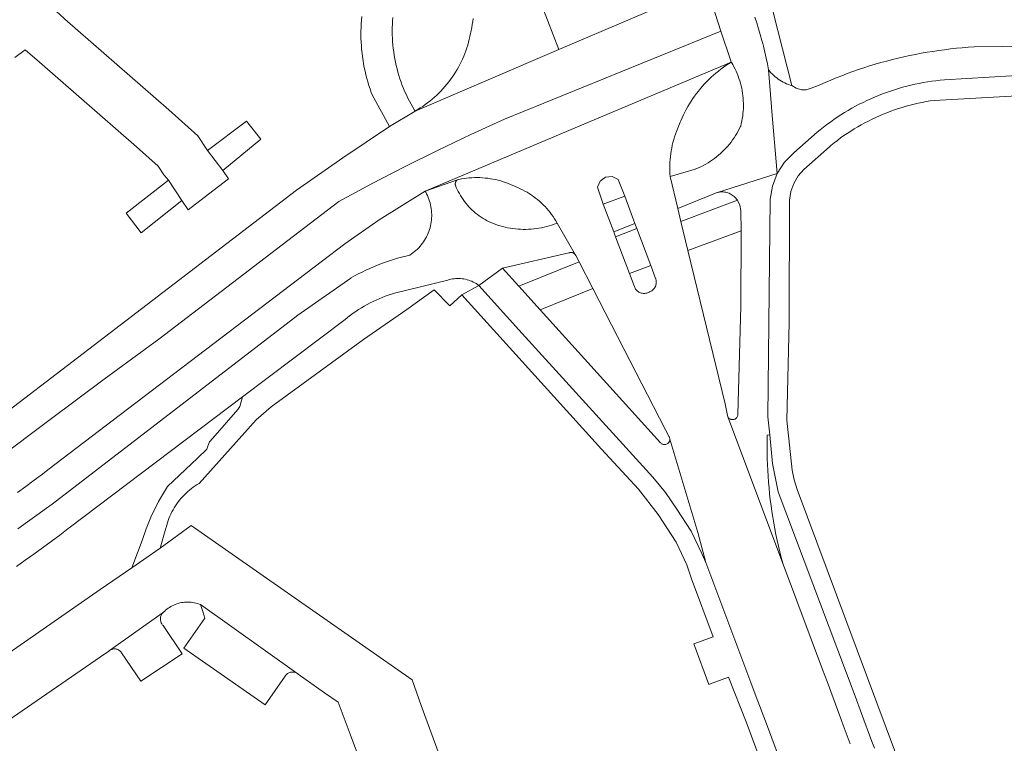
# Model space of a CAD drawing. Extents: x 146402 to 164798, y 455483 to 464134.
# Tile 443 of 575: x 158789 to 158889, y 460352 to 460426. Entities that reach past the tile are written whole.
import ezdxf

# ---------------------------------------------------------------- set-up
doc = ezdxf.new("R2010")
doc.units = 0
doc.header["$LTSCALE"] = 0.2
for name, color, linetype, lineweight in [('B-XX-VH-VERHARDING_ASFALT-GV', 252, 'CONTINUOUS', 18), ('B-XX-VH-VERHARDING_BETONSTRAATSTEEN-GV', 252, 'CONTINUOUS', 18), ('B-XX-VH-VERHARDING_TEGEL-GV', 252, 'CONTINUOUS', 18)]:
    doc.layers.add(name, color=color, linetype=linetype, lineweight=lineweight)

msp = doc.modelspace()

# ---------------------------------------------------------------- linework, layer by layer
at = {"layer": 'B-XX-VH-VERHARDING_ASFALT-GV'}
for points in [[(158786.473, 460381.005), (158791.936, 460385.116), (158797.427, 460389.19), (158802.945, 460393.227), (158821.203, 460407.174), (158824.501, 460408.951), (158827.827, 460410.672), (158831.183, 460412.337), (158834.566, 460413.946), (158837.975, 460415.497), (158859.899, 460424.439), (158858.998, 460427.156), (158858.399, 460428.964), (158843.481, 460422.571), (158828.914, 460416.333), (158826.33, 460414.78), (158821.588, 460411.585), (158816.9, 460408.31), (158786.6, 460385.18)], [(158841.166, 460428.552), (158843.481, 460422.571), (158858.399, 460428.964)], [(158834.791, 460425.694), (158834.753, 460425.389), (158834.708, 460425.085), (158834.654, 460424.783), (158834.552, 460424.334), (158834.527, 460424.194), (158834.468, 460423.898), (158834.401, 460423.603), (158834.327, 460423.31), (158834.244, 460423.02), (158834.154, 460422.731), (158834.057, 460422.445), (158833.951, 460422.162), (158833.839, 460421.881), (158833.719, 460421.604), (158833.591, 460421.33), (158833.457, 460421.059), (158833.315, 460420.792), (158833.167, 460420.529), (158833.011, 460420.27), (158832.849, 460420.015), (158832.68, 460419.764), (158832.504, 460419.519), (158832.322, 460419.277), (158832.134, 460419.041), (158831.939, 460418.81), (158831.738, 460418.584), (158831.532, 460418.363), (158831.32, 460418.148), (158831.102, 460417.938), (158830.878, 460417.735), (158830.65, 460417.537), (158830.416, 460417.346), (158830.177, 460417.161), (158829.933, 460416.982), (158829.685, 460416.81), (158829.432, 460416.644), (158829.175, 460416.485), (158828.914, 460416.333), (158843.481, 460422.571), (158841.166, 460428.552)], [(158858.998, 460427.156), (158859.899, 460424.439), (158860.862, 460421.534), (158860.939, 460421.302), (158860.96, 460421.268), (158861.091, 460421.046), (158861.215, 460420.82), (158861.332, 460420.59), (158861.441, 460420.357), (158861.543, 460420.121), (158861.638, 460419.881), (158861.726, 460419.639), (158861.806, 460419.394), (158861.878, 460419.147), (158861.942, 460418.897), (158861.999, 460418.646), (158862.048, 460418.393), (158862.089, 460418.139), (158862.122, 460417.883), (158862.147, 460417.627), (158862.164, 460417.37), (158862.174, 460417.113), (158862.175, 460416.855), (158862.168, 460416.597), (158862.153, 460416.34), (158862.13, 460416.084), (158862.1, 460415.828), (158862.061, 460415.573), (158862.015, 460415.32), (158861.96, 460415.068), (158861.898, 460414.818), (158861.871, 460414.761), (158861.756, 460414.525), (158861.635, 460414.294), (158861.506, 460414.066), (158861.37, 460413.843), (158861.227, 460413.623), (158861.078, 460413.408), (158860.922, 460413.198), (158860.76, 460412.993), (158860.592, 460412.792), (158860.417, 460412.597), (158860.237, 460412.407), (158860.051, 460412.223), (158859.859, 460412.045), (158859.663, 460411.873), (158859.461, 460411.706), (158859.253, 460411.546), (158859.042, 460411.393), (158858.825, 460411.246), (158858.604, 460411.105), (158858.379, 460410.972), (158858.15, 460410.845), (158857.918, 460410.725), (158857.681, 460410.613), (158857.442, 460410.508), (158857.199, 460410.41), (158854.751, 460409.71), (158855.519, 460406.471), (158859.345, 460408.034), (158859.403, 460408.054), (158859.521, 460408.089), (158859.532, 460408.093), (158865.594, 460410.003), (158865.032, 460416.689), (158865.026, 460416.756), (158864.712, 460420.501), (158864.6, 460421.104), (158864.477, 460421.706), (158864.343, 460422.304), (158864.199, 460422.901), (158864.13, 460423.165), (158864.044, 460423.495), (158863.879, 460424.086), (158863.703, 460424.674), (158863.517, 460425.259), (158863.321, 460425.84)], [(158823.51, 460425.924), (158823.477, 460425.553), (158823.451, 460425.181), (158823.433, 460424.809), (158823.424, 460424.437), (158823.422, 460424.064), (158823.429, 460423.692), (158823.443, 460423.319), (158823.466, 460422.948), (158823.496, 460422.576), (158823.534, 460422.206), (158823.581, 460421.836), (158823.635, 460421.468), (158823.697, 460421.1), (158823.767, 460420.734), (158823.845, 460420.37), (158823.93, 460420.007), (158824.024, 460419.647), (158824.125, 460419.288), (158824.234, 460418.932), (158824.35, 460418.578), (158824.474, 460418.227), (158824.542, 460418.044), (158826.33, 460414.78), (158828.914, 460416.333), (158828.856, 460416.427), (158828.677, 460416.728), (158828.504, 460417.033), (158828.339, 460417.342), (158828.18, 460417.654), (158828.029, 460417.97), (158827.885, 460418.29), (158827.748, 460418.612), (158827.619, 460418.938), (158827.497, 460419.267), (158827.383, 460419.598), (158827.276, 460419.932), (158827.177, 460420.268), (158827.086, 460420.606), (158827.002, 460420.946), (158826.927, 460421.288), (158826.859, 460421.632), (158826.799, 460421.977), (158826.746, 460422.324), (158826.702, 460422.672), (158826.666, 460423.02), (158826.637, 460423.37), (158826.617, 460423.719), (158826.604, 460424.069), (158826.6, 460424.42), (158826.604, 460424.77), (158826.615, 460425.12), (158826.635, 460425.47), (158826.662, 460425.82)], [(158788.641, 460377.699), (158789.483, 460378.318), (158790.32, 460378.944), (158791.152, 460379.576), (158791.69, 460379.99), (158799.06, 460385.62), (158821.79, 460402.88), (158825.26, 460405.33), (158829.93, 460408.22), (158845.998, 460414.999), (158860.939, 460421.302), (158860.862, 460421.534), (158859.899, 460424.439), (158837.975, 460415.497), (158834.566, 460413.946), (158831.183, 460412.337), (158827.827, 460410.672), (158824.501, 460408.951), (158821.203, 460407.174), (158802.945, 460393.227), (158797.427, 460389.19), (158791.936, 460385.116), (158786.473, 460381.005)], [(158894.288, 460422.939), (158885.54, 460422.831), (158884.942, 460422.791), (158884.345, 460422.743), (158883.749, 460422.687), (158883.154, 460422.622), (158882.559, 460422.55), (158881.966, 460422.47), (158881.373, 460422.382), (158880.782, 460422.287), (158880.192, 460422.183), (158879.604, 460422.071), (158879.017, 460421.952), (158878.432, 460421.825), (158877.848, 460421.69), (158877.267, 460421.547), (158876.687, 460421.396), (158876.109, 460421.238), (158875.534, 460421.072), (158874.961, 460420.898), (158874.39, 460420.717), (158873.822, 460420.528), (158873.256, 460420.331), (158872.693, 460420.127), (158872.133, 460419.916), (158871.575, 460419.697), (158871.021, 460419.47), (158870.469, 460419.236), (158869.921, 460418.995), (158869.511, 460418.809), (158868.831, 460418.573), (158868.483, 460418.486), (158868.069, 460418.486), (158867.526, 460418.66), (158867.079, 460418.906), (158866.92, 460418.956), (158866.736, 460419.022), (158866.555, 460419.095), (158866.378, 460419.176), (158866.203, 460419.264), (158866.033, 460419.359), (158865.867, 460419.461), (158865.704, 460419.569), (158865.547, 460419.684), (158865.394, 460419.806), (158865.247, 460419.933), (158865.104, 460420.067), (158864.968, 460420.206), (158864.837, 460420.351), (158864.712, 460420.501), (158865.026, 460416.756), (158865.032, 460416.689), (158865.594, 460410.003), (158866.325, 460411.144), (158867.272, 460412.113), (158869.637, 460414.183), (158869.955, 460414.444), (158870.292, 460414.712), (158870.633, 460414.972), (158870.98, 460415.226), (158871.331, 460415.474), (158871.687, 460415.715), (158872.047, 460415.95), (158872.411, 460416.177), (158872.78, 460416.398), (158873.153, 460416.613), (158873.529, 460416.819), (158873.91, 460417.02), (158874.294, 460417.212), (158874.681, 460417.398), (158875.072, 460417.577), (158875.466, 460417.748), (158875.864, 460417.912), (158876.264, 460418.068), (158876.667, 460418.217), (158877.073, 460418.358), (158877.481, 460418.492), (158877.892, 460418.618), (158878.306, 460418.737), (158878.721, 460418.847), (158879.138, 460418.95), (158879.557, 460419.046), (158879.978, 460419.133), (158880.4, 460419.213), (158880.824, 460419.284), (158881.249, 460419.348), (158881.675, 460419.404), (158882.102, 460419.452), (158882.53, 460419.492), (158891.602, 460420.035)], [(158872.993, 460352.246), (158872.294, 460354.143), (158872.124, 460354.604), (158870.645, 460358.582), (158870.2, 460359.78), (158866.22, 460370.34), (158860.602, 460385.377), (158860.56, 460385.49), (158860.32, 460386.67), (158856.55, 460402.217), (158855.836, 460405.166), (158855.519, 460406.471), (158854.751, 460409.71), (158854.733, 460409.973), (158854.721, 460410.265), (158854.716, 460410.557), (158854.72, 460410.849), (158854.731, 460411.142), (158854.751, 460411.433), (158854.778, 460411.725), (158854.814, 460412.015), (158854.858, 460412.304), (158854.909, 460412.592), (158854.968, 460412.878), (158855.035, 460413.163), (158855.11, 460413.446), (158855.192, 460413.726), (158855.282, 460414.004), (158855.38, 460414.28), (158855.769, 460415.196), (158855.833, 460415.353), (158855.96, 460415.646), (158856.094, 460415.935), (158856.235, 460416.221), (158856.383, 460416.503), (158856.538, 460416.782), (158856.7, 460417.056), (158856.869, 460417.326), (158857.045, 460417.592), (158857.227, 460417.854), (158857.416, 460418.111), (158857.611, 460418.363), (158857.813, 460418.61), (158858.02, 460418.852), (158858.234, 460419.088), (158858.453, 460419.319), (158858.679, 460419.545), (158858.909, 460419.765), (158859.146, 460419.979), (158859.387, 460420.187), (158859.634, 460420.389), (158859.886, 460420.584), (158860.142, 460420.774), (158860.403, 460420.956), (158860.669, 460421.133), (158860.939, 460421.302), (158845.998, 460414.999), (158829.93, 460408.22), (158833.216, 460409.385), (158833.343, 460409.412), (158833.606, 460409.462), (158833.871, 460409.504), (158834.136, 460409.538), (158834.403, 460409.565), (158834.67, 460409.583), (158834.937, 460409.593), (158835.205, 460409.595), (158835.473, 460409.59), (158835.74, 460409.576), (158836.007, 460409.554), (158836.273, 460409.524), (158836.538, 460409.487), (158836.802, 460409.441), (158837.065, 460409.388), (158837.325, 460409.327), (158837.584, 460409.258), (158837.84, 460409.181), (158838.095, 460409.097), (158838.346, 460409.005), (158839.225, 460408.626), (158839.33, 460408.581), (158839.566, 460408.474), (158839.799, 460408.359), (158840.029, 460408.237), (158840.255, 460408.109), (158840.476, 460407.973), (158840.693, 460407.83), (158840.906, 460407.681), (158841.114, 460407.526), (158841.317, 460407.364), (158841.516, 460407.196), (158841.709, 460407.022), (158841.896, 460406.842), (158842.078, 460406.656), (158842.254, 460406.465), (158842.424, 460406.269), (158842.588, 460406.067), (158842.745, 460405.861), (158842.896, 460405.649), (158843.041, 460405.433), (158843.179, 460405.213), (158843.31, 460404.989), (158845.118, 460401.808), (158845.18, 460401.7), (158845.52, 460401.05), (158846.91, 460398.37), (158850.05, 460392.27), (158854.27, 460384.07), (158854.66, 460383.34), (158854.677, 460383.304), (158854.699, 460383.243), (158854.714, 460383.179), (158854.72, 460383.114), (158857.566, 460373.654), (158858.382, 460370.619), (158862.936, 460358.458), (158863.371, 460357.299), (158864.5, 460354.288), (158866.22, 460349.654)], [(158788.523, 460370.224), (158789.41, 460370.845), (158790.293, 460371.473), (158791.172, 460372.108), (158792.046, 460372.749), (158792.915, 460373.397), (158793.779, 460374.051), (158793.881, 460374.129), (158811.42, 460387.4), (158821.824, 460395.24), (158821.828, 460395.243), (158822.09, 460395.454), (158822.356, 460395.658), (158822.628, 460395.856), (158822.904, 460396.048), (158823.184, 460396.233), (158823.469, 460396.411), (158823.758, 460396.582), (158824.051, 460396.747), (158824.348, 460396.904), (158824.648, 460397.054), (158824.953, 460397.197), (158825.26, 460397.333), (158825.57, 460397.461), (158825.884, 460397.582), (158826.2, 460397.696), (158826.519, 460397.802), (158826.84, 460397.9), (158832.245, 460399.224), (158832.373, 460399.261), (158832.535, 460399.3), (158832.699, 460399.332), (158832.863, 460399.356), (158833.029, 460399.371), (158833.196, 460399.379), (158833.362, 460399.379), (158833.529, 460399.37), (158833.694, 460399.354), (158833.859, 460399.33), (158834.023, 460399.298), (158834.184, 460399.258), (158834.344, 460399.21), (158834.501, 460399.155), (158834.655, 460399.092), (158834.806, 460399.022), (158834.954, 460398.945), (158835.098, 460398.861), (158835.237, 460398.77), (158835.372, 460398.672), (158837.755, 460400.421), (158844.49, 460401.965), (158844.498, 460401.969), (158844.506, 460401.973), (158844.514, 460401.976), (158844.522, 460401.98), (158844.53, 460401.983), (158844.538, 460401.986), (158844.546, 460401.989), (158844.554, 460401.992), (158844.563, 460401.995), (158844.571, 460401.997), (158844.579, 460401.999), (158844.588, 460402.002), (158844.596, 460402.004), (158844.604, 460402.006), (158844.613, 460402.008), (158844.622, 460402.009), (158844.63, 460402.011), (158844.639, 460402.012), (158844.647, 460402.014), (158844.656, 460402.015), (158844.665, 460402.016), (158844.673, 460402.016), (158844.682, 460402.017), (158844.691, 460402.017), (158844.699, 460402.018), (158844.708, 460402.018), (158844.717, 460402.018), (158844.725, 460402.018), (158844.734, 460402.017), (158844.743, 460402.017), (158844.752, 460402.016), (158844.76, 460402.016), (158844.769, 460402.015), (158844.778, 460402.014), (158844.786, 460402.012), (158844.795, 460402.011), (158844.803, 460402.01), (158844.812, 460402.008), (158844.82, 460402.006), (158844.833, 460402.003), (158844.837, 460402.002), (158844.846, 460402), (158844.854, 460401.997), (158844.863, 460401.995), (158844.871, 460401.992), (158844.879, 460401.989), (158844.887, 460401.986), (158844.895, 460401.983), (158844.903, 460401.98), (158844.911, 460401.976), (158844.919, 460401.973), (158844.927, 460401.969), (158844.935, 460401.965), (158844.943, 460401.961), (158844.95, 460401.957), (158844.958, 460401.953), (158844.966, 460401.949), (158844.973, 460401.944), (158844.98, 460401.94), (158844.988, 460401.935), (158844.995, 460401.93), (158845.002, 460401.925), (158845.009, 460401.92), (158845.016, 460401.914), (158845.023, 460401.909), (158845.03, 460401.904), (158845.036, 460401.898), (158845.043, 460401.892), (158845.049, 460401.886), (158845.056, 460401.88), (158845.062, 460401.874), (158845.068, 460401.868), (158845.074, 460401.862), (158845.08, 460401.856), (158845.086, 460401.849), (158845.091, 460401.842), (158845.097, 460401.836), (158845.102, 460401.829), (158845.108, 460401.822), (158845.118, 460401.808), (158843.31, 460404.989), (158843.244, 460404.963), (158842.995, 460404.869), (158842.745, 460404.783), (158842.491, 460404.705), (158842.235, 460404.634), (158841.977, 460404.571), (158841.718, 460404.516), (158841.457, 460404.469), (158841.194, 460404.429), (158840.931, 460404.398), (158840.666, 460404.374), (158840.402, 460404.359), (158840.136, 460404.351), (158839.871, 460404.352), (158839.606, 460404.36), (158839.341, 460404.376), (158839.076, 460404.401), (158838.813, 460404.433), (158838.551, 460404.473), (158838.29, 460404.522), (158838.03, 460404.578), (158837.773, 460404.641), (158837.517, 460404.713), (158837.264, 460404.792), (158837.013, 460404.879), (158836.765, 460404.973), (158836.52, 460405.075), (158836.427, 460405.119), (158836.218, 460405.224), (158836.012, 460405.337), (158835.81, 460405.456), (158835.612, 460405.583), (158835.418, 460405.716), (158835.23, 460405.855), (158835.046, 460406.001), (158834.867, 460406.153), (158834.693, 460406.311), (158834.525, 460406.475), (158834.363, 460406.644), (158834.207, 460406.819), (158834.056, 460406.999), (158833.912, 460407.185), (158833.774, 460407.375), (158833.643, 460407.569), (158833.518, 460407.768), (158833.401, 460407.971), (158833.29, 460408.178), (158833.186, 460408.389), (158833.09, 460408.603), (158833.001, 460408.82), (158832.999, 460408.829), (158832.997, 460408.837), (158832.995, 460408.846), (158832.993, 460408.854), (158832.991, 460408.863), (158832.99, 460408.872), (158832.988, 460408.881), (158832.987, 460408.889), (158832.986, 460408.898), (158832.985, 460408.907), (158832.984, 460408.916), (158832.984, 460408.925), (158832.983, 460408.934), (158832.983, 460408.942), (158832.983, 460408.951), (158832.983, 460408.96), (158832.983, 460408.969), (158832.983, 460408.978), (158832.984, 460408.987), (158832.984, 460408.996), (158832.985, 460409.004), (158832.986, 460409.013), (158832.987, 460409.022), (158832.988, 460409.031), (158832.989, 460409.04), (158832.991, 460409.048), (158832.993, 460409.057), (158832.994, 460409.066), (158832.996, 460409.074), (158832.999, 460409.083), (158833.001, 460409.091), (158833.003, 460409.1), (158833.006, 460409.109), (158833.008, 460409.117), (158833.011, 460409.125), (158833.014, 460409.134), (158833.021, 460409.15), (158833.024, 460409.158), (158833.028, 460409.166), (158833.032, 460409.174), (158833.035, 460409.182), (158833.039, 460409.19), (158833.043, 460409.198), (158833.048, 460409.206), (158833.052, 460409.214), (158833.057, 460409.221), (158833.061, 460409.229), (158833.066, 460409.236), (158833.071, 460409.244), (158833.076, 460409.251), (158833.081, 460409.258), (158833.087, 460409.265), (158833.092, 460409.272), (158833.098, 460409.279), (158833.103, 460409.286), (158833.109, 460409.293), (158833.115, 460409.299), (158833.121, 460409.306), (158833.127, 460409.312), (158833.133, 460409.319), (158833.14, 460409.325), (158833.146, 460409.331), (158833.153, 460409.337), (158833.159, 460409.343), (158833.166, 460409.348), (158833.173, 460409.354), (158833.18, 460409.359), (158833.187, 460409.365), (158833.194, 460409.37), (158833.201, 460409.375), (158833.209, 460409.38), (158833.216, 460409.385), (158829.93, 460408.22), (158829.99, 460408.115), (158830.082, 460407.943), (158830.166, 460407.767), (158830.244, 460407.587), (158830.314, 460407.405), (158830.376, 460407.219), (158830.431, 460407.032), (158830.478, 460406.842), (158830.517, 460406.651), (158830.549, 460406.458), (158830.572, 460406.264), (158830.587, 460406.069), (158830.595, 460405.874), (158830.595, 460405.678), (158830.586, 460405.483), (158830.569, 460405.288), (158830.545, 460405.094), (158830.513, 460404.901), (158830.473, 460404.71), (158830.424, 460404.521), (158830.369, 460404.333), (158830.306, 460404.148), (158830.235, 460403.966), (158830.156, 460403.787), (158830.071, 460403.611), (158829.978, 460403.439), (158829.879, 460403.271), (158829.772, 460403.107), (158829.659, 460402.948), (158829.54, 460402.793), (158829.414, 460402.643), (158829.282, 460402.499), (158829.145, 460402.36), (158829.002, 460402.227), (158828.854, 460402.1), (158828.7, 460401.979), (158828.542, 460401.864), (158828.379, 460401.756), (158827.963, 460401.654), (158827.548, 460401.545), (158827.136, 460401.428), (158826.726, 460401.303), (158826.319, 460401.17), (158825.913, 460401.03), (158825.511, 460400.883), (158825.111, 460400.727), (158824.715, 460400.565), (158824.321, 460400.395), (158823.931, 460400.218), (158823.544, 460400.033), (158823.161, 460399.841), (158822.781, 460399.643), (158822.405, 460399.437), (158822.386, 460399.426), (158817.04, 460395.65), (158792.14, 460376.54), (158791.564, 460376.118), (158790.602, 460375.42), (158789.636, 460374.729), (158788.665, 460374.044)]]:
    msp.add_lwpolyline(points, dxfattribs=at)
for points in [[(158848.207, 460409.625), (158848.866, 460409.691), (158849.47, 460409.42), (158850.16, 460407.73), (158851.19, 460404.94), (158851.39, 460404.44), (158852.79, 460400.7), (158853.28, 460399.39), (158853.287, 460399.372), (158853.315, 460399.284), (158853.335, 460399.194), (158853.347, 460399.103), (158853.351, 460399.011), (158853.347, 460398.919), (158853.335, 460398.828), (158853.315, 460398.738), (158853.288, 460398.65), (158853.253, 460398.565), (158853.211, 460398.483), (158853.161, 460398.405), (158853.106, 460398.332), (158853.044, 460398.264), (158852.976, 460398.202), (158852.903, 460398.145), (158852.826, 460398.096), (158852.745, 460398.053), (158852.66, 460398.017), (158852.632, 460398), (158852.551, 460397.958), (158852.466, 460397.923), (158852.379, 460397.896), (158852.29, 460397.876), (158852.199, 460397.865), (158852.108, 460397.861), (158852.017, 460397.865), (158851.926, 460397.878), (158851.837, 460397.898), (158851.75, 460397.926), (158851.666, 460397.961), (158851.585, 460398.003), (158851.509, 460398.053), (158851.437, 460398.109), (158851.37, 460398.171), (158851.308, 460398.239), (158851.253, 460398.311), (158851.205, 460398.389), (158851.163, 460398.47), (158851.129, 460398.555), (158851.102, 460398.642), (158850.65, 460399.87), (158849.22, 460403.6), (158849.04, 460404.09), (158847.96, 460406.91), (158847.39, 460408.64), (158847.668, 460409.241)], [(158865.108, 460408.738), (158865.594, 460410.003), (158859.532, 460408.093), (158859.64, 460408.116), (158859.761, 460408.135), (158859.883, 460408.147), (158860.006, 460408.15), (158860.128, 460408.145), (158860.25, 460408.132), (158860.371, 460408.112), (158860.49, 460408.083), (158860.608, 460408.047), (158860.722, 460408.003), (158860.833, 460407.952), (158860.941, 460407.894), (158861.045, 460407.829), (158861.144, 460407.757), (158861.239, 460407.679), (158861.328, 460407.595), (158861.411, 460407.505), (158861.489, 460407.41), (158861.56, 460407.31), (158861.806, 460406.821), (158861.899, 460406.281), (158861.95, 460404.2), (158861.92, 460396.53), (158861.61, 460385.624), (158861.607, 460385.56), (158861.597, 460385.496), (158861.578, 460385.433), (158861.552, 460385.373), (158861.519, 460385.317), (158861.479, 460385.265), (158861.434, 460385.219), (158861.383, 460385.178), (158861.327, 460385.144), (158861.267, 460385.117), (158861.205, 460385.098), (158861.141, 460385.086), (158861.076, 460385.083), (158861.011, 460385.087), (158860.947, 460385.099), (158860.885, 460385.119), (158860.826, 460385.146), (158860.77, 460385.181), (158860.719, 460385.222), (158860.674, 460385.269), (158860.635, 460385.321), (158860.602, 460385.377), (158866.22, 460370.34), (158866.164, 460370.543), (158866.01, 460371.12), (158865.863, 460371.698), (158865.725, 460372.279), (158865.594, 460372.861), (158865.471, 460373.445), (158865.356, 460374.031), (158865.248, 460374.618), (158865.149, 460375.206), (158865.058, 460375.796), (158864.974, 460376.387), (158864.898, 460376.979), (158864.83, 460377.571), (158864.771, 460378.165), (158864.719, 460378.76), (158864.675, 460379.355), (158864.639, 460379.951), (158864.611, 460380.547), (158864.591, 460381.143), (158864.58, 460381.74), (158864.576, 460382.337), (158864.58, 460382.933), (158864.592, 460383.53), (158864.856, 460383.557), (158864.66, 460385.37), (158864.888, 460407.4)], [(158851.19, 460404.94), (158850.16, 460407.73), (158847.96, 460406.91), (158849.04, 460404.09)], [(158839.42, 460398.586), (158837.755, 460400.421), (158835.372, 460398.672), (158839.41, 460394.18), (158851.639, 460380.745), (158853.003, 460379.255), (158854.273, 460377.694), (158855.444, 460376.035), (158856.893, 460373.787), (158857.961, 460371.537), (158858.382, 460370.619), (158857.566, 460373.654), (158854.72, 460383.114), (158854.719, 460383.049), (158854.71, 460382.984), (158854.693, 460382.921), (158854.668, 460382.861), (158854.636, 460382.804), (158854.597, 460382.751), (158854.553, 460382.703), (158854.502, 460382.661), (158854.448, 460382.626), (158854.389, 460382.598), (158854.327, 460382.577), (158854.263, 460382.563), (158854.198, 460382.558), (158854.132, 460382.561), (158854.068, 460382.571), (158854.005, 460382.59), (158853.945, 460382.616), (158853.889, 460382.649), (158853.837, 460382.688), (158853.79, 460382.734), (158841.594, 460396.19)]]:
    msp.add_lwpolyline(points, close=True, dxfattribs=at)
at = {"layer": 'B-XX-VH-VERHARDING_BETONSTRAATSTEEN-GV'}
for points in [[(158788.368, 460421.747), (158789.41, 460422.53), (158790.86, 460421.28), (158800.69, 460412.71), (158802.9, 460410.76), (158803.463, 460409.892), (158803.93, 460409.319), (158805.265, 460407.274), (158805.927, 460406.339), (158807.988, 460407.909), (158810.022, 460409.458), (158809.433, 460410.33), (158807.873, 460412.341), (158806.91, 460413.84), (158803.96, 460416.45), (158793.44, 460425.64), (158792.84, 460426.19), (158792.22, 460426.732), (158792.159, 460426.786), (158791.139, 460427.675), (158789.398, 460429.192), (158788.86, 460429.66), (158780.65, 460423.44)], [(158835.83, 460338.94), (158829.54, 460356.15), (158828.6, 460358.74), (158813.52, 460369.27), (158806.23, 460374.37), (158803.08, 460372.08), (158800.2, 460370.09), (158797, 460367.87), (158783.08, 460358.23)], [(158786.15, 460353.57), (158797.03, 460361.05), (158797.876, 460361.643), (158797.925, 460361.684), (158797.994, 460361.732), (158798.066, 460361.773), (158803.512, 460365.664), (158803.632, 460365.775), (158803.759, 460365.881), (158803.89, 460365.98), (158804.026, 460366.073), (158804.166, 460366.159), (158804.31, 460366.238), (158804.458, 460366.31), (158804.61, 460366.374), (158804.764, 460366.432), (158804.921, 460366.482), (158805.08, 460366.524), (158805.241, 460366.558), (158805.403, 460366.584), (158805.567, 460366.603), (158805.731, 460366.613), (158805.896, 460366.616), (158806.06, 460366.611), (158806.224, 460366.597), (158806.387, 460366.576), (158806.549, 460366.547), (158806.709, 460366.509), (158806.868, 460366.464), (158807.024, 460366.412), (158807.177, 460366.352), (158816.936, 460359.408), (158817.005, 460359.362), (158817.07, 460359.31), (158819.74, 460357.431), (158821.11, 460356.47), (158822.32, 460353.22), (158823.18, 460350.97)]]:
    msp.add_lwpolyline(points, dxfattribs=at)
for points in [[(158813.291, 460413.478), (158811.816, 460415.3), (158807.873, 460412.341), (158809.433, 460410.33)], [(158849.47, 460409.42), (158848.866, 460409.691), (158848.207, 460409.625), (158847.668, 460409.241), (158847.39, 460408.64), (158847.96, 460406.91), (158850.16, 460407.73)], [(158805.265, 460407.274), (158803.93, 460409.319), (158799.657, 460405.989), (158801.158, 460404.006)], [(158851.39, 460404.44), (158851.19, 460404.94), (158849.04, 460404.09), (158849.22, 460403.6)], [(158853.28, 460399.39), (158852.79, 460400.7), (158850.65, 460399.87), (158851.102, 460398.642), (158851.129, 460398.555), (158851.163, 460398.47), (158851.205, 460398.389), (158851.253, 460398.311), (158851.308, 460398.239), (158851.37, 460398.171), (158851.437, 460398.109), (158851.509, 460398.053), (158851.585, 460398.003), (158851.666, 460397.961), (158851.75, 460397.926), (158851.837, 460397.898), (158851.926, 460397.878), (158852.017, 460397.865), (158852.108, 460397.861), (158852.199, 460397.865), (158852.29, 460397.876), (158852.379, 460397.896), (158852.466, 460397.923), (158852.551, 460397.958), (158852.632, 460398), (158852.66, 460398.017), (158852.745, 460398.053), (158852.826, 460398.096), (158852.903, 460398.145), (158852.976, 460398.202), (158853.044, 460398.264), (158853.106, 460398.332), (158853.161, 460398.405), (158853.211, 460398.483), (158853.253, 460398.565), (158853.288, 460398.65), (158853.315, 460398.738), (158853.335, 460398.828), (158853.347, 460398.919), (158853.351, 460399.011), (158853.347, 460399.103), (158853.335, 460399.194), (158853.315, 460399.284), (158853.287, 460399.372)], [(158833.529, 460399.37), (158833.362, 460399.379), (158833.196, 460399.379), (158833.029, 460399.371), (158832.863, 460399.356), (158832.699, 460399.332), (158832.535, 460399.3), (158832.373, 460399.261), (158832.245, 460399.224), (158826.84, 460397.9), (158826.519, 460397.802), (158826.2, 460397.696), (158825.884, 460397.582), (158825.57, 460397.461), (158825.26, 460397.333), (158824.953, 460397.197), (158824.648, 460397.054), (158824.348, 460396.904), (158824.051, 460396.747), (158823.758, 460396.582), (158823.469, 460396.411), (158823.184, 460396.233), (158822.904, 460396.048), (158822.628, 460395.856), (158822.356, 460395.658), (158822.09, 460395.454), (158821.828, 460395.243), (158821.824, 460395.24), (158811.42, 460387.4), (158811.149, 460386.409), (158810.953, 460386.127), (158808.407, 460383.213), (158808.081, 460382.822), (158807.907, 460382.408), (158807.798, 460382.082), (158806.86, 460381.19), (158803.815, 460378.304), (158802.917, 460376.797), (158802.143, 460375.222), (158801.661, 460374.039), (158801.25, 460372.83), (158800.79, 460371.59), (158800.2, 460370.09), (158803.08, 460372.08), (158803.665, 460374.088), (158803.686, 460374.174), (158803.747, 460374.405), (158803.817, 460374.634), (158803.894, 460374.86), (158803.978, 460375.084), (158804.07, 460375.304), (158804.169, 460375.522), (158804.275, 460375.736), (158804.389, 460375.946), (158804.51, 460376.153), (158804.637, 460376.355), (158804.771, 460376.553), (158804.911, 460376.746), (158805.058, 460376.935), (158805.212, 460377.118), (158805.371, 460377.297), (158805.536, 460377.47), (158805.707, 460377.637), (158805.883, 460377.798), (158806.065, 460377.953), (158806.251, 460378.103), (158806.443, 460378.246), (158806.639, 460378.382), (158806.84, 460378.512), (158807.045, 460378.635), (158812.8, 460385.06), (158814.34, 460386.37), (158823.689, 460393.212), (158828.06, 460396.25), (158830.839, 460398.239), (158832.42, 460396.62), (158833.663, 460397.71), (158835.372, 460398.672), (158835.237, 460398.77), (158835.098, 460398.861), (158834.954, 460398.945), (158834.806, 460399.022), (158834.655, 460399.092), (158834.501, 460399.155), (158834.344, 460399.21), (158834.184, 460399.258), (158834.023, 460399.298), (158833.859, 460399.33), (158833.694, 460399.354)], [(158816.936, 460359.408), (158807.177, 460366.352), (158807.404, 460365.669), (158807.61, 460364.98), (158805.49, 460361.93), (158813.73, 460356.22), (158815.748, 460359.103), (158815.764, 460359.13), (158815.812, 460359.198), (158815.867, 460359.26), (158815.927, 460359.318), (158815.992, 460359.369), (158816.062, 460359.414), (158816.137, 460359.452), (158816.214, 460359.483), (158816.294, 460359.506), (158816.376, 460359.521), (158816.458, 460359.529), (158816.542, 460359.528), (158816.624, 460359.52), (158816.706, 460359.503), (158816.786, 460359.479), (158816.862, 460359.447)], [(158803.443, 460365.61), (158803.512, 460365.664), (158798.066, 460361.773), (158798.142, 460361.807), (158798.221, 460361.833), (158798.303, 460361.852), (158798.385, 460361.862), (158798.469, 460361.865), (158798.552, 460361.86), (158798.634, 460361.847), (158798.715, 460361.826), (158798.793, 460361.797), (158798.868, 460361.762), (158798.94, 460361.718), (158799.007, 460361.669), (158799.069, 460361.613), (158799.125, 460361.552), (158799.175, 460361.485), (158801.14, 460358.59), (158805.3, 460361.36), (158803.377, 460364.234), (158803.338, 460364.278), (158803.285, 460364.347), (158803.238, 460364.421), (158803.198, 460364.498), (158803.166, 460364.579), (158803.141, 460364.663), (158803.124, 460364.748), (158803.115, 460364.835), (158803.114, 460364.922), (158803.121, 460365.009), (158803.136, 460365.095), (158803.159, 460365.179), (158803.189, 460365.261), (158803.227, 460365.339), (158803.271, 460365.414), (158803.323, 460365.485), (158803.38, 460365.55)]]:
    msp.add_lwpolyline(points, close=True, dxfattribs=at)
at = {"layer": 'B-XX-VH-VERHARDING_TEGEL-GV'}
for points in [[(158863.321, 460425.84), (158863.517, 460425.259), (158863.703, 460424.674), (158863.879, 460424.086), (158864.044, 460423.495), (158864.13, 460423.165), (158864.199, 460422.901), (158864.343, 460422.304), (158864.477, 460421.706), (158864.6, 460421.104), (158864.712, 460420.501), (158864.837, 460420.351), (158864.968, 460420.206), (158865.104, 460420.067), (158865.247, 460419.933), (158865.394, 460419.806), (158865.547, 460419.684), (158865.704, 460419.569), (158865.867, 460419.461), (158866.033, 460419.359), (158866.203, 460419.264), (158866.378, 460419.176), (158866.555, 460419.095), (158866.736, 460419.022), (158866.92, 460418.956), (158867.079, 460418.906), (158864.718, 460428.228)], [(158891.602, 460420.035), (158882.53, 460419.492), (158882.102, 460419.452), (158881.675, 460419.404), (158881.249, 460419.348), (158880.824, 460419.284), (158880.4, 460419.213), (158879.978, 460419.133), (158879.557, 460419.046), (158879.138, 460418.95), (158878.721, 460418.847), (158878.306, 460418.737), (158877.892, 460418.618), (158877.481, 460418.492), (158877.073, 460418.358), (158876.667, 460418.217), (158876.264, 460418.068), (158875.864, 460417.912), (158875.466, 460417.748), (158875.072, 460417.577), (158874.681, 460417.398), (158874.294, 460417.212), (158873.91, 460417.02), (158873.529, 460416.819), (158873.153, 460416.613), (158872.78, 460416.398), (158872.411, 460416.177), (158872.047, 460415.95), (158871.687, 460415.715), (158871.331, 460415.474), (158870.98, 460415.226), (158870.633, 460414.972), (158870.292, 460414.712), (158869.955, 460414.444), (158869.637, 460414.183), (158867.272, 460412.113), (158866.325, 460411.144), (158865.594, 460410.003), (158865.108, 460408.738), (158864.888, 460407.4), (158864.66, 460385.37), (158864.856, 460383.557), (158865.119, 460380.644), (158865.71, 460377.78), (158873.485, 460357.07), (158874.139, 460355.328), (158875.199, 460352.505), (158875.461, 460351.807)], [(158892.79, 460310.67), (158867.614, 460378.013), (158867.309, 460378.983), (158867.11, 460379.98), (158866.57, 460385.02), (158866.81, 460394.92), (158866.83, 460407.311), (158866.971, 460408.179), (158867.271, 460409.005), (158867.718, 460409.761), (158868.298, 460410.422), (158870.88, 460412.72), (158871.042, 460412.854), (158871.365, 460413.111), (158871.692, 460413.362), (158872.023, 460413.606), (158872.36, 460413.845), (158872.701, 460414.076), (158873.047, 460414.301), (158873.396, 460414.519), (158873.75, 460414.73), (158874.108, 460414.935), (158874.47, 460415.132), (158874.836, 460415.322), (158875.205, 460415.506), (158875.578, 460415.682), (158875.954, 460415.85), (158876.334, 460416.012), (158876.716, 460416.166), (158877.101, 460416.312), (158877.489, 460416.451), (158877.88, 460416.583), (158878.273, 460416.707), (158878.669, 460416.823), (158879.066, 460416.931), (158879.466, 460417.032), (158879.868, 460417.125), (158880.271, 460417.21), (158880.676, 460417.288), (158881.082, 460417.357), (158881.49, 460417.419), (158893.526, 460418.078)], [(158866.22, 460349.654), (158864.5, 460354.288), (158863.371, 460357.299), (158862.936, 460358.458), (158858.382, 460370.619), (158857.961, 460371.537), (158856.893, 460373.787), (158855.444, 460376.035), (158854.273, 460377.694), (158853.003, 460379.255), (158851.639, 460380.745), (158839.41, 460394.18), (158835.372, 460398.672), (158833.663, 460397.71), (158847.798, 460382.085), (158851.529, 460378.053), (158853.551, 460375.493), (158855.355, 460372.674), (158856.444, 460370.387), (158856.901, 460368.98), (158859.12, 460363.077), (158857.144, 460362.395), (158858.658, 460358.281), (158858.722, 460358.304), (158860.666, 460359.013), (158862.461, 460354.497), (158866.019, 460344.877)]]:
    msp.add_lwpolyline(points, dxfattribs=at)
for points in [[(158861.806, 460406.821), (158861.56, 460407.31), (158855.836, 460405.166), (158856.55, 460402.217), (158861.95, 460404.2), (158861.899, 460406.281)], [(158852.79, 460400.7), (158851.39, 460404.44), (158849.22, 460403.6), (158850.65, 460399.87)], [(158846.91, 460398.37), (158845.52, 460401.05), (158839.42, 460398.586), (158841.594, 460396.19)]]:
    msp.add_lwpolyline(points, close=True, dxfattribs=at)

doc.saveas('drawing.dxf')
